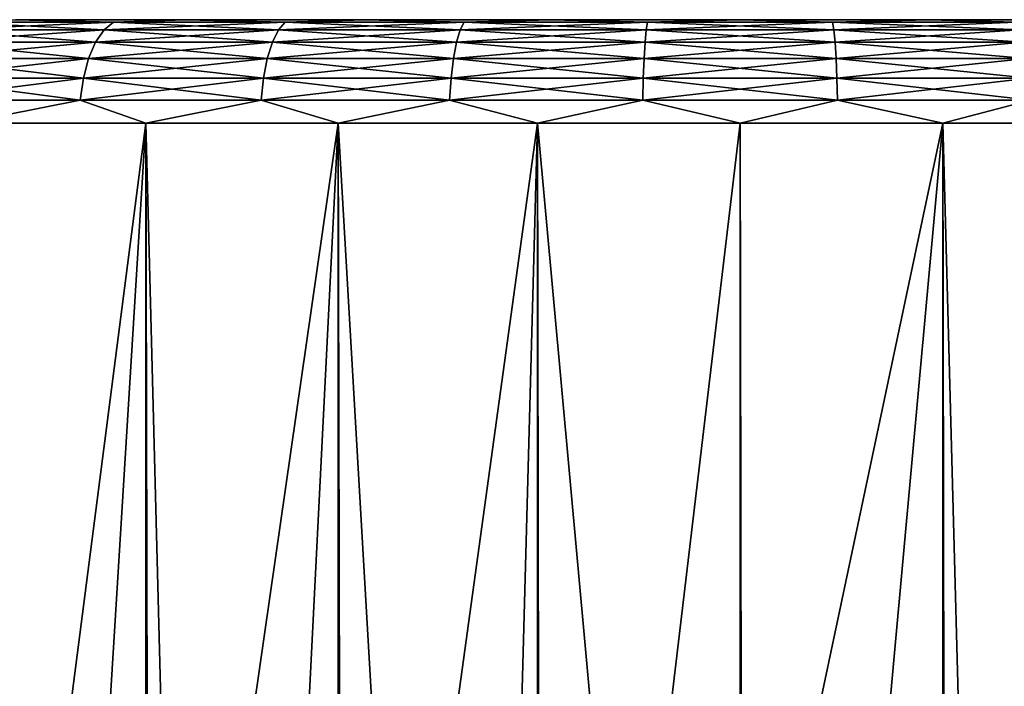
# Model space of a CAD drawing. Extents: x -265 to 265, y 0 to 1027.
# Tile 289 of 295: x 243.04 to 252.55, y 1013.56 to 1020. Entities that reach past the tile are written whole.
import ezdxf

# ---------------------------------------------------------------- set-up
doc = ezdxf.new("R2010")
doc.units = 0
doc.header["$LTSCALE"] = 41.718519
for name, color, linetype in [('102', 7, 'CONTINUOUS'), ('103', 7, 'CONTINUOUS'), ('104', 7, 'CONTINUOUS'), ('107', 7, 'CONTINUOUS'), ('108', 7, 'CONTINUOUS')]:
    doc.layers.add(name, color=color, linetype=linetype)

msp = doc.modelspace()

# ---------------------------------------------------------------- linework, layer by layer
at = {"layer": '102', "color": 7, "linetype": 'CONTINUOUS'}
for points in [[(243, 1020, 12.1243), (244.6424, 1020, 12.9343), (243, 1020, -12.1243), (243, 1020, 12.1243)], [(243, 1020, -12.1243), (244.6424, 1020, 12.9343), (244.6424, 1020, -12.9343), (243, 1020, -12.1243)], [(244.6424, 1020, 12.9343), (246.3765, 1020, 13.523), (244.6424, 1020, -12.9343), (244.6424, 1020, 12.9343)], [(244.6424, 1020, -12.9343), (246.3765, 1020, 13.523), (246.3765, 1020, -13.523), (244.6424, 1020, -12.9343)], [(246.3765, 1020, 13.523), (248.1726, 1020, 13.8802), (246.3765, 1020, -13.523), (246.3765, 1020, 13.523)], [(246.3765, 1020, -13.523), (248.1726, 1020, 13.8802), (248.1726, 1020, -13.8802), (246.3765, 1020, -13.523)], [(248.1726, 1020, 13.8802), (250, 1020, 14), (248.1726, 1020, -13.8802), (248.1726, 1020, 13.8802)], [(248.1726, 1020, -13.8802), (250, 1020, 14), (250, 1020, -14), (248.1726, 1020, -13.8802)], [(250, 1020, 14), (251.8274, 1020, 13.8802), (250, 1020, -14), (250, 1020, 14)], [(250, 1020, -14), (251.8274, 1020, 13.8802), (251.8274, 1020, -13.8802), (250, 1020, -14)], [(251.8274, 1020, 13.8802), (253.6235, 1020, 13.523), (251.8274, 1020, -13.8802), (251.8274, 1020, 13.8802)], [(251.8274, 1020, -13.8802), (253.6235, 1020, 13.523), (253.6235, 1020, -13.523), (251.8274, 1020, -13.8802)]]:
    msp.add_3dface(points, dxfattribs=at)
at = {"layer": '103', "color": 7, "linetype": 'CONTINUOUS'}
for points in [[(242.5, 1, 12.9904), (244.2597, 1, 13.8582), (242.5, 1019, 12.9904), (242.5, 1, 12.9904)], [(242.5, 1019, 12.9904), (244.2597, 1, 13.8582), (244.2597, 1019, 13.8582), (242.5, 1019, 12.9904)], [(244.2597, 1, 13.8582), (246.1177, 1, 14.4889), (244.2597, 1019, 13.8582), (244.2597, 1, 13.8582)], [(244.2597, 1019, 13.8582), (246.1177, 1, 14.4889), (246.1177, 1019, 14.4889), (244.2597, 1019, 13.8582)], [(246.1177, 1, 14.4889), (248.0421, 1, 14.8717), (246.1177, 1019, 14.4889), (246.1177, 1, 14.4889)], [(246.1177, 1019, 14.4889), (248.0421, 1, 14.8717), (248.0421, 1019, 14.8717), (246.1177, 1019, 14.4889)], [(248.0421, 1, 14.8717), (250, 1, 15), (248.0421, 1019, 14.8717), (248.0421, 1, 14.8717)], [(248.0421, 1019, 14.8717), (250, 1, 15), (250, 1019, 15), (248.0421, 1019, 14.8717)], [(250, 1, 15), (251.9579, 1, 14.8717), (250, 1019, 15), (250, 1, 15)], [(250, 1019, 15), (251.9579, 1, 14.8717), (251.9579, 1019, 14.8717), (250, 1019, 15)], [(251.9579, 1, 14.8717), (253.8823, 1, 14.4889), (251.9579, 1019, 14.8717), (251.9579, 1, 14.8717)], [(251.9579, 1019, 14.8717), (253.8823, 1, 14.4889), (253.8823, 1019, 14.4889), (251.9579, 1019, 14.8717)]]:
    msp.add_3dface(points, dxfattribs=at)
at = {"layer": '104', "color": 7, "linetype": 'CONTINUOUS'}
for points in [[(242.5, 1019, -12.9904), (244.2597, 1019, -13.8582), (242.6263, 1006.379, -13.0625), (242.5, 1019, -12.9904)], [(242.6263, 1006.379, -13.0625), (244.2597, 1019, -13.8582), (243.5387, 1007.3016, -13.537), (242.6263, 1006.379, -13.0625)], [(243.5387, 1007.3016, -13.537), (244.2597, 1019, -13.8582), (244.5416, 1008.0789, -13.9716), (243.5387, 1007.3016, -13.537)], [(244.2597, 1019, -13.8582), (246.1177, 1019, -14.4889), (244.5416, 1008.0789, -13.9716), (244.2597, 1019, -13.8582)], [(244.5416, 1008.0789, -13.9716), (246.1177, 1019, -14.4889), (245.5991, 1008.7003, -14.3399), (244.5416, 1008.0789, -13.9716)], [(245.5991, 1008.7003, -14.3399), (246.1177, 1019, -14.4889), (246.6856, 1009.1694, -14.6292), (245.5991, 1008.7003, -14.3399)], [(246.1177, 1019, -14.4889), (248.0421, 1019, -14.8717), (246.6856, 1009.1694, -14.6292), (246.1177, 1019, -14.4889)], [(246.6856, 1009.1694, -14.6292), (248.0421, 1019, -14.8717), (247.7861, 1009.4953, -14.8357), (246.6856, 1009.1694, -14.6292)], [(247.7861, 1009.4953, -14.8357), (248.0421, 1019, -14.8717), (248.892, 1009.6868, -14.959), (247.7861, 1009.4953, -14.8357)], [(248.0421, 1019, -14.8717), (250, 1019, -15), (248.892, 1009.6868, -14.959), (248.0421, 1019, -14.8717)], [(248.892, 1009.6868, -14.959), (250, 1019, -15), (250, 1009.75, -15), (248.892, 1009.6868, -14.959)], [(250, 1019, -15), (251.9579, 1019, -14.8717), (250, 1009.75, -15), (250, 1019, -15)], [(250, 1009.75, -15), (251.9579, 1019, -14.8717), (251.108, 1009.6868, -14.959), (250, 1009.75, -15)], [(251.108, 1009.6868, -14.959), (251.9579, 1019, -14.8717), (252.2139, 1009.4953, -14.8357), (251.108, 1009.6868, -14.959)], [(251.9579, 1019, -14.8717), (253.8823, 1019, -14.4889), (252.2139, 1009.4953, -14.8357), (251.9579, 1019, -14.8717)], [(252.2139, 1009.4953, -14.8357), (253.8823, 1019, -14.4889), (253.3144, 1009.1694, -14.6292), (252.2139, 1009.4953, -14.8357)]]:
    msp.add_3dface(points, dxfattribs=at)
at = {"layer": '107', "color": 7, "linetype": 'CONTINUOUS'}
for points in [[(243.8547, 1019.9014, 13.0594), (242.3798, 1019.9752, 12.0075), (242.2664, 1019.9014, 12.1862), (243.8547, 1019.9014, 13.0594)], [(243.9448, 1019.9752, 12.8679), (243, 1020, 12.1243), (242.3798, 1019.9752, 12.0075), (243.9448, 1019.9752, 12.8679)], [(243.9448, 1019.9752, 12.8679), (242.3798, 1019.9752, 12.0075), (243.8547, 1019.9014, 13.0594), (243.9448, 1019.9752, 12.8679)], [(244.6424, 1020, 12.9343), (243, 1020, 12.1243), (243.9448, 1019.9752, 12.8679), (244.6424, 1020, 12.9343)], [(245.5399, 1019.9014, 13.7267), (243.9448, 1019.9752, 12.8679), (243.8547, 1019.9014, 13.0594), (245.5399, 1019.9014, 13.7267)], [(245.6053, 1019.9752, 13.5254), (244.6424, 1020, 12.9343), (243.9448, 1019.9752, 12.8679), (245.6053, 1019.9752, 13.5254)], [(245.6053, 1019.9752, 13.5254), (243.9448, 1019.9752, 12.8679), (245.5399, 1019.9014, 13.7267), (245.6053, 1019.9752, 13.5254)], [(246.3765, 1020, 13.523), (244.6424, 1020, 12.9343), (245.6053, 1019.9752, 13.5254), (246.3765, 1020, 13.523)], [(247.2955, 1019.9014, 14.1774), (245.6053, 1019.9752, 13.5254), (245.5399, 1019.9014, 13.7267), (247.2955, 1019.9014, 14.1774)], [(247.3352, 1019.9752, 13.9695), (246.3765, 1020, 13.523), (245.6053, 1019.9752, 13.5254), (247.3352, 1019.9752, 13.9695)], [(247.3352, 1019.9752, 13.9695), (245.6053, 1019.9752, 13.5254), (247.2955, 1019.9014, 14.1774), (247.3352, 1019.9752, 13.9695)], [(248.1726, 1020, 13.8802), (246.3765, 1020, 13.523), (247.3352, 1019.9752, 13.9695), (248.1726, 1020, 13.8802)], [(249.0937, 1019.9014, 14.4046), (247.3352, 1019.9752, 13.9695), (247.2955, 1019.9014, 14.1774), (249.0937, 1019.9014, 14.4046)], [(249.107, 1019.9752, 14.1934), (248.1726, 1020, 13.8802), (247.3352, 1019.9752, 13.9695), (249.107, 1019.9752, 14.1934)], [(249.107, 1019.9752, 14.1934), (247.3352, 1019.9752, 13.9695), (249.0937, 1019.9014, 14.4046), (249.107, 1019.9752, 14.1934)], [(250, 1020, 14), (248.1726, 1020, 13.8802), (249.107, 1019.9752, 14.1934), (250, 1020, 14)], [(250.9063, 1019.9014, 14.4046), (249.107, 1019.9752, 14.1934), (249.0937, 1019.9014, 14.4046), (250.9063, 1019.9014, 14.4046)], [(250.893, 1019.9752, 14.1934), (250, 1020, 14), (249.107, 1019.9752, 14.1934), (250.893, 1019.9752, 14.1934)], [(250.893, 1019.9752, 14.1934), (249.107, 1019.9752, 14.1934), (250.9063, 1019.9014, 14.4046), (250.893, 1019.9752, 14.1934)], [(251.8274, 1020, 13.8802), (250, 1020, 14), (250.893, 1019.9752, 14.1934), (251.8274, 1020, 13.8802)], [(252.6648, 1019.9752, 13.9695), (251.8274, 1020, 13.8802), (250.893, 1019.9752, 14.1934), (252.6648, 1019.9752, 13.9695)], [(252.6648, 1019.9752, 13.9695), (250.893, 1019.9752, 14.1934), (252.7045, 1019.9014, 14.1774), (252.6648, 1019.9752, 13.9695)], [(252.7045, 1019.9014, 14.1774), (250.893, 1019.9752, 14.1934), (250.9063, 1019.9014, 14.4046), (252.7045, 1019.9014, 14.1774)], [(253.6235, 1020, 13.523), (251.8274, 1020, 13.8802), (252.6648, 1019.9752, 13.9695), (253.6235, 1020, 13.523)], [(243.7738, 1019.7823, 13.2313), (242.2664, 1019.9014, 12.1862), (242.1646, 1019.7823, 12.3466), (243.7738, 1019.7823, 13.2313)], [(243.8547, 1019.9014, 13.0594), (242.2664, 1019.9014, 12.1862), (243.7738, 1019.7823, 13.2313), (243.8547, 1019.9014, 13.0594)], [(245.4813, 1019.7823, 13.9073), (243.8547, 1019.9014, 13.0594), (243.7738, 1019.7823, 13.2313), (245.4813, 1019.7823, 13.9073)], [(245.5399, 1019.9014, 13.7267), (243.8547, 1019.9014, 13.0594), (245.4813, 1019.7823, 13.9073), (245.5399, 1019.9014, 13.7267)], [(247.2599, 1019.7823, 14.364), (245.5399, 1019.9014, 13.7267), (245.4813, 1019.7823, 13.9073), (247.2599, 1019.7823, 14.364)], [(247.2955, 1019.9014, 14.1774), (245.5399, 1019.9014, 13.7267), (247.2599, 1019.7823, 14.364), (247.2955, 1019.9014, 14.1774)], [(249.0818, 1019.7823, 14.5941), (247.2955, 1019.9014, 14.1774), (247.2599, 1019.7823, 14.364), (249.0818, 1019.7823, 14.5941)], [(249.0937, 1019.9014, 14.4046), (247.2955, 1019.9014, 14.1774), (249.0818, 1019.7823, 14.5941), (249.0937, 1019.9014, 14.4046)], [(250.9182, 1019.7823, 14.5941), (249.0937, 1019.9014, 14.4046), (249.0818, 1019.7823, 14.5941), (250.9182, 1019.7823, 14.5941)], [(250.9063, 1019.9014, 14.4046), (249.0937, 1019.9014, 14.4046), (250.9182, 1019.7823, 14.5941), (250.9063, 1019.9014, 14.4046)], [(252.7045, 1019.9014, 14.1774), (250.9063, 1019.9014, 14.4046), (252.7401, 1019.7823, 14.364), (252.7045, 1019.9014, 14.1774)], [(252.7401, 1019.7823, 14.364), (250.9063, 1019.9014, 14.4046), (250.9182, 1019.7823, 14.5941), (252.7401, 1019.7823, 14.364)], [(243.7063, 1019.6238, 13.3747), (242.1646, 1019.7823, 12.3466), (242.0796, 1019.6238, 12.4805), (243.7063, 1019.6238, 13.3747)], [(243.7738, 1019.7823, 13.2313), (242.1646, 1019.7823, 12.3466), (243.7063, 1019.6238, 13.3747), (243.7738, 1019.7823, 13.2313)], [(245.4322, 1019.6238, 14.0581), (243.7738, 1019.7823, 13.2313), (243.7063, 1019.6238, 13.3747), (245.4322, 1019.6238, 14.0581)], [(245.4813, 1019.7823, 13.9073), (243.7738, 1019.7823, 13.2313), (245.4322, 1019.6238, 14.0581), (245.4813, 1019.7823, 13.9073)], [(247.2302, 1019.6238, 14.5197), (245.4813, 1019.7823, 13.9073), (245.4322, 1019.6238, 14.0581), (247.2302, 1019.6238, 14.5197)], [(247.2599, 1019.7823, 14.364), (245.4813, 1019.7823, 13.9073), (247.2302, 1019.6238, 14.5197), (247.2599, 1019.7823, 14.364)], [(249.0719, 1019.6238, 14.7524), (247.2599, 1019.7823, 14.364), (247.2302, 1019.6238, 14.5197), (249.0719, 1019.6238, 14.7524)], [(249.0818, 1019.7823, 14.5941), (247.2599, 1019.7823, 14.364), (249.0719, 1019.6238, 14.7524), (249.0818, 1019.7823, 14.5941)], [(250.9281, 1019.6238, 14.7524), (249.0818, 1019.7823, 14.5941), (249.0719, 1019.6238, 14.7524), (250.9281, 1019.6238, 14.7524)], [(250.9182, 1019.7823, 14.5941), (249.0818, 1019.7823, 14.5941), (250.9281, 1019.6238, 14.7524), (250.9182, 1019.7823, 14.5941)], [(252.7401, 1019.7823, 14.364), (250.9182, 1019.7823, 14.5941), (252.7698, 1019.6238, 14.5197), (252.7401, 1019.7823, 14.364)], [(252.7698, 1019.6238, 14.5197), (250.9182, 1019.7823, 14.5941), (250.9281, 1019.6238, 14.7524), (252.7698, 1019.6238, 14.5197)], [(243.6555, 1019.4341, 13.4827), (242.0796, 1019.6238, 12.4805), (242.0157, 1019.4341, 12.5812), (243.6555, 1019.4341, 13.4827)], [(243.7063, 1019.6238, 13.3747), (242.0796, 1019.6238, 12.4805), (243.6555, 1019.4341, 13.4827), (243.7063, 1019.6238, 13.3747)], [(245.3954, 1019.4341, 14.1716), (243.7063, 1019.6238, 13.3747), (243.6555, 1019.4341, 13.4827), (245.3954, 1019.4341, 14.1716)], [(245.4322, 1019.6238, 14.0581), (243.7063, 1019.6238, 13.3747), (245.3954, 1019.4341, 14.1716), (245.4322, 1019.6238, 14.0581)], [(247.2079, 1019.4341, 14.6369), (245.4322, 1019.6238, 14.0581), (245.3954, 1019.4341, 14.1716), (247.2079, 1019.4341, 14.6369)], [(247.2302, 1019.6238, 14.5197), (245.4322, 1019.6238, 14.0581), (247.2079, 1019.4341, 14.6369), (247.2302, 1019.6238, 14.5197)], [(249.0644, 1019.4341, 14.8715), (247.2302, 1019.6238, 14.5197), (247.2079, 1019.4341, 14.6369), (249.0644, 1019.4341, 14.8715)], [(249.0719, 1019.6238, 14.7524), (247.2302, 1019.6238, 14.5197), (249.0644, 1019.4341, 14.8715), (249.0719, 1019.6238, 14.7524)], [(250.9356, 1019.4341, 14.8715), (249.0719, 1019.6238, 14.7524), (249.0644, 1019.4341, 14.8715), (250.9356, 1019.4341, 14.8715)], [(250.9281, 1019.6238, 14.7524), (249.0719, 1019.6238, 14.7524), (250.9356, 1019.4341, 14.8715), (250.9281, 1019.6238, 14.7524)], [(252.7698, 1019.6238, 14.5197), (250.9281, 1019.6238, 14.7524), (252.7921, 1019.4341, 14.6369), (252.7698, 1019.6238, 14.5197)], [(252.7921, 1019.4341, 14.6369), (250.9281, 1019.6238, 14.7524), (250.9356, 1019.4341, 14.8715), (252.7921, 1019.4341, 14.6369)], [(243.624, 1019.2225, 13.5497), (242.0157, 1019.4341, 12.5812), (241.976, 1019.2225, 12.6437), (243.624, 1019.2225, 13.5497)], [(243.6555, 1019.4341, 13.4827), (242.0157, 1019.4341, 12.5812), (243.624, 1019.2225, 13.5497), (243.6555, 1019.4341, 13.4827)], [(245.3725, 1019.2225, 14.242), (243.6555, 1019.4341, 13.4827), (243.624, 1019.2225, 13.5497), (245.3725, 1019.2225, 14.242)], [(245.3954, 1019.4341, 14.1716), (243.6555, 1019.4341, 13.4827), (245.3725, 1019.2225, 14.242), (245.3954, 1019.4341, 14.1716)], [(247.194, 1019.2225, 14.7097), (245.3954, 1019.4341, 14.1716), (245.3725, 1019.2225, 14.242), (247.194, 1019.2225, 14.7097)], [(247.2079, 1019.4341, 14.6369), (245.3954, 1019.4341, 14.1716), (247.194, 1019.2225, 14.7097), (247.2079, 1019.4341, 14.6369)], [(249.0597, 1019.2225, 14.9454), (247.2079, 1019.4341, 14.6369), (247.194, 1019.2225, 14.7097), (249.0597, 1019.2225, 14.9454)], [(249.0644, 1019.4341, 14.8715), (247.2079, 1019.4341, 14.6369), (249.0597, 1019.2225, 14.9454), (249.0644, 1019.4341, 14.8715)], [(250.9403, 1019.2225, 14.9454), (249.0644, 1019.4341, 14.8715), (249.0597, 1019.2225, 14.9454), (250.9403, 1019.2225, 14.9454)], [(250.9356, 1019.4341, 14.8715), (249.0644, 1019.4341, 14.8715), (250.9403, 1019.2225, 14.9454), (250.9356, 1019.4341, 14.8715)], [(252.7921, 1019.4341, 14.6369), (250.9356, 1019.4341, 14.8715), (252.806, 1019.2225, 14.7097), (252.7921, 1019.4341, 14.6369)], [(252.806, 1019.2225, 14.7097), (250.9356, 1019.4341, 14.8715), (250.9403, 1019.2225, 14.9454), (252.806, 1019.2225, 14.7097)], [(242.5, 1019, 12.9904), (243.624, 1019.2225, 13.5497), (241.976, 1019.2225, 12.6437), (242.5, 1019, 12.9904)], [(242.5, 1019, 12.9904), (244.2597, 1019, 13.8582), (243.624, 1019.2225, 13.5497), (242.5, 1019, 12.9904)], [(244.2597, 1019, 13.8582), (245.3725, 1019.2225, 14.242), (243.624, 1019.2225, 13.5497), (244.2597, 1019, 13.8582)], [(244.2597, 1019, 13.8582), (246.1177, 1019, 14.4889), (245.3725, 1019.2225, 14.242), (244.2597, 1019, 13.8582)], [(246.1177, 1019, 14.4889), (247.194, 1019.2225, 14.7097), (245.3725, 1019.2225, 14.242), (246.1177, 1019, 14.4889)], [(246.1177, 1019, 14.4889), (248.0421, 1019, 14.8717), (247.194, 1019.2225, 14.7097), (246.1177, 1019, 14.4889)], [(248.0421, 1019, 14.8717), (249.0597, 1019.2225, 14.9454), (247.194, 1019.2225, 14.7097), (248.0421, 1019, 14.8717)], [(248.0421, 1019, 14.8717), (250, 1019, 15), (249.0597, 1019.2225, 14.9454), (248.0421, 1019, 14.8717)], [(250, 1019, 15), (250.9403, 1019.2225, 14.9454), (249.0597, 1019.2225, 14.9454), (250, 1019, 15)], [(250, 1019, 15), (251.9579, 1019, 14.8717), (250.9403, 1019.2225, 14.9454), (250, 1019, 15)], [(251.9579, 1019, 14.8717), (252.806, 1019.2225, 14.7097), (250.9403, 1019.2225, 14.9454), (251.9579, 1019, 14.8717)], [(251.9579, 1019, 14.8717), (253.8823, 1019, 14.4889), (252.806, 1019.2225, 14.7097), (251.9579, 1019, 14.8717)]]:
    msp.add_3dface(points, dxfattribs=at)
at = {"layer": '108', "color": 7, "linetype": 'CONTINUOUS'}
for points in [[(242.3798, 1019.9752, -12.0075), (243.9448, 1019.9752, -12.8679), (242.2664, 1019.9014, -12.1862), (242.3798, 1019.9752, -12.0075)], [(242.2664, 1019.9014, -12.1862), (243.9448, 1019.9752, -12.8679), (243.8547, 1019.9014, -13.0594), (242.2664, 1019.9014, -12.1862)], [(242.3798, 1019.9752, -12.0075), (243, 1020, -12.1243), (243.9448, 1019.9752, -12.8679), (242.3798, 1019.9752, -12.0075)], [(243, 1020, -12.1243), (244.6424, 1020, -12.9343), (243.9448, 1019.9752, -12.8679), (243, 1020, -12.1243)], [(243.9448, 1019.9752, -12.8679), (245.6053, 1019.9752, -13.5254), (243.8547, 1019.9014, -13.0594), (243.9448, 1019.9752, -12.8679)], [(243.8547, 1019.9014, -13.0594), (245.6053, 1019.9752, -13.5254), (245.5399, 1019.9014, -13.7267), (243.8547, 1019.9014, -13.0594)], [(243.9448, 1019.9752, -12.8679), (244.6424, 1020, -12.9343), (245.6053, 1019.9752, -13.5254), (243.9448, 1019.9752, -12.8679)], [(244.6424, 1020, -12.9343), (246.3765, 1020, -13.523), (245.6053, 1019.9752, -13.5254), (244.6424, 1020, -12.9343)], [(245.6053, 1019.9752, -13.5254), (247.3352, 1019.9752, -13.9695), (245.5399, 1019.9014, -13.7267), (245.6053, 1019.9752, -13.5254)], [(245.5399, 1019.9014, -13.7267), (247.3352, 1019.9752, -13.9695), (247.2955, 1019.9014, -14.1774), (245.5399, 1019.9014, -13.7267)], [(245.6053, 1019.9752, -13.5254), (246.3765, 1020, -13.523), (247.3352, 1019.9752, -13.9695), (245.6053, 1019.9752, -13.5254)], [(246.3765, 1020, -13.523), (248.1726, 1020, -13.8802), (247.3352, 1019.9752, -13.9695), (246.3765, 1020, -13.523)], [(247.3352, 1019.9752, -13.9695), (249.107, 1019.9752, -14.1934), (247.2955, 1019.9014, -14.1774), (247.3352, 1019.9752, -13.9695)], [(247.2955, 1019.9014, -14.1774), (249.107, 1019.9752, -14.1934), (249.0937, 1019.9014, -14.4046), (247.2955, 1019.9014, -14.1774)], [(247.3352, 1019.9752, -13.9695), (248.1726, 1020, -13.8802), (249.107, 1019.9752, -14.1934), (247.3352, 1019.9752, -13.9695)], [(248.1726, 1020, -13.8802), (250, 1020, -14), (249.107, 1019.9752, -14.1934), (248.1726, 1020, -13.8802)], [(249.107, 1019.9752, -14.1934), (250.893, 1019.9752, -14.1934), (249.0937, 1019.9014, -14.4046), (249.107, 1019.9752, -14.1934)], [(249.0937, 1019.9014, -14.4046), (250.893, 1019.9752, -14.1934), (250.9063, 1019.9014, -14.4046), (249.0937, 1019.9014, -14.4046)], [(249.107, 1019.9752, -14.1934), (250, 1020, -14), (250.893, 1019.9752, -14.1934), (249.107, 1019.9752, -14.1934)], [(250, 1020, -14), (251.8274, 1020, -13.8802), (250.893, 1019.9752, -14.1934), (250, 1020, -14)], [(250.893, 1019.9752, -14.1934), (251.8274, 1020, -13.8802), (252.6648, 1019.9752, -13.9695), (250.893, 1019.9752, -14.1934)], [(250.893, 1019.9752, -14.1934), (252.6648, 1019.9752, -13.9695), (250.9063, 1019.9014, -14.4046), (250.893, 1019.9752, -14.1934)], [(250.9063, 1019.9014, -14.4046), (252.6648, 1019.9752, -13.9695), (252.7045, 1019.9014, -14.1774), (250.9063, 1019.9014, -14.4046)], [(251.8274, 1020, -13.8802), (253.6235, 1020, -13.523), (252.6648, 1019.9752, -13.9695), (251.8274, 1020, -13.8802)], [(242.2664, 1019.9014, -12.1862), (243.8547, 1019.9014, -13.0594), (242.1646, 1019.7823, -12.3466), (242.2664, 1019.9014, -12.1862)], [(242.1646, 1019.7823, -12.3466), (243.8547, 1019.9014, -13.0594), (243.7738, 1019.7823, -13.2313), (242.1646, 1019.7823, -12.3466)], [(243.8547, 1019.9014, -13.0594), (245.5399, 1019.9014, -13.7267), (243.7738, 1019.7823, -13.2313), (243.8547, 1019.9014, -13.0594)], [(243.7738, 1019.7823, -13.2313), (245.5399, 1019.9014, -13.7267), (245.4813, 1019.7823, -13.9073), (243.7738, 1019.7823, -13.2313)], [(245.5399, 1019.9014, -13.7267), (247.2955, 1019.9014, -14.1774), (245.4813, 1019.7823, -13.9073), (245.5399, 1019.9014, -13.7267)], [(245.4813, 1019.7823, -13.9073), (247.2955, 1019.9014, -14.1774), (247.2599, 1019.7823, -14.364), (245.4813, 1019.7823, -13.9073)], [(247.2955, 1019.9014, -14.1774), (249.0937, 1019.9014, -14.4046), (247.2599, 1019.7823, -14.364), (247.2955, 1019.9014, -14.1774)], [(247.2599, 1019.7823, -14.364), (249.0937, 1019.9014, -14.4046), (249.0818, 1019.7823, -14.5941), (247.2599, 1019.7823, -14.364)], [(249.0937, 1019.9014, -14.4046), (250.9063, 1019.9014, -14.4046), (249.0818, 1019.7823, -14.5941), (249.0937, 1019.9014, -14.4046)], [(249.0818, 1019.7823, -14.5941), (250.9063, 1019.9014, -14.4046), (250.9182, 1019.7823, -14.5941), (249.0818, 1019.7823, -14.5941)], [(250.9063, 1019.9014, -14.4046), (252.7045, 1019.9014, -14.1774), (250.9182, 1019.7823, -14.5941), (250.9063, 1019.9014, -14.4046)], [(250.9182, 1019.7823, -14.5941), (252.7045, 1019.9014, -14.1774), (252.7401, 1019.7823, -14.364), (250.9182, 1019.7823, -14.5941)], [(242.1646, 1019.7823, -12.3466), (243.7738, 1019.7823, -13.2313), (242.0796, 1019.6238, -12.4805), (242.1646, 1019.7823, -12.3466)], [(242.0796, 1019.6238, -12.4805), (243.7738, 1019.7823, -13.2313), (243.7063, 1019.6238, -13.3747), (242.0796, 1019.6238, -12.4805)], [(243.7738, 1019.7823, -13.2313), (245.4813, 1019.7823, -13.9073), (243.7063, 1019.6238, -13.3747), (243.7738, 1019.7823, -13.2313)], [(243.7063, 1019.6238, -13.3747), (245.4813, 1019.7823, -13.9073), (245.4322, 1019.6238, -14.0581), (243.7063, 1019.6238, -13.3747)], [(245.4813, 1019.7823, -13.9073), (247.2599, 1019.7823, -14.364), (245.4322, 1019.6238, -14.0581), (245.4813, 1019.7823, -13.9073)], [(245.4322, 1019.6238, -14.0581), (247.2599, 1019.7823, -14.364), (247.2302, 1019.6238, -14.5197), (245.4322, 1019.6238, -14.0581)], [(247.2599, 1019.7823, -14.364), (249.0818, 1019.7823, -14.5941), (247.2302, 1019.6238, -14.5197), (247.2599, 1019.7823, -14.364)], [(247.2302, 1019.6238, -14.5197), (249.0818, 1019.7823, -14.5941), (249.0719, 1019.6238, -14.7524), (247.2302, 1019.6238, -14.5197)], [(249.0818, 1019.7823, -14.5941), (250.9182, 1019.7823, -14.5941), (249.0719, 1019.6238, -14.7524), (249.0818, 1019.7823, -14.5941)], [(249.0719, 1019.6238, -14.7524), (250.9182, 1019.7823, -14.5941), (250.9281, 1019.6238, -14.7524), (249.0719, 1019.6238, -14.7524)], [(250.9182, 1019.7823, -14.5941), (252.7401, 1019.7823, -14.364), (250.9281, 1019.6238, -14.7524), (250.9182, 1019.7823, -14.5941)], [(250.9281, 1019.6238, -14.7524), (252.7401, 1019.7823, -14.364), (252.7698, 1019.6238, -14.5197), (250.9281, 1019.6238, -14.7524)], [(242.0796, 1019.6238, -12.4805), (243.7063, 1019.6238, -13.3747), (242.0157, 1019.4341, -12.5812), (242.0796, 1019.6238, -12.4805)], [(242.0157, 1019.4341, -12.5812), (243.7063, 1019.6238, -13.3747), (243.6555, 1019.4341, -13.4827), (242.0157, 1019.4341, -12.5812)], [(243.7063, 1019.6238, -13.3747), (245.4322, 1019.6238, -14.0581), (243.6555, 1019.4341, -13.4827), (243.7063, 1019.6238, -13.3747)], [(243.6555, 1019.4341, -13.4827), (245.4322, 1019.6238, -14.0581), (245.3954, 1019.4341, -14.1716), (243.6555, 1019.4341, -13.4827)], [(245.4322, 1019.6238, -14.0581), (247.2302, 1019.6238, -14.5197), (245.3954, 1019.4341, -14.1716), (245.4322, 1019.6238, -14.0581)], [(245.3954, 1019.4341, -14.1716), (247.2302, 1019.6238, -14.5197), (247.2079, 1019.4341, -14.6369), (245.3954, 1019.4341, -14.1716)], [(247.2302, 1019.6238, -14.5197), (249.0719, 1019.6238, -14.7524), (247.2079, 1019.4341, -14.6369), (247.2302, 1019.6238, -14.5197)], [(247.2079, 1019.4341, -14.6369), (249.0719, 1019.6238, -14.7524), (249.0644, 1019.4341, -14.8715), (247.2079, 1019.4341, -14.6369)], [(249.0719, 1019.6238, -14.7524), (250.9281, 1019.6238, -14.7524), (249.0644, 1019.4341, -14.8715), (249.0719, 1019.6238, -14.7524)], [(249.0644, 1019.4341, -14.8715), (250.9281, 1019.6238, -14.7524), (250.9356, 1019.4341, -14.8715), (249.0644, 1019.4341, -14.8715)], [(250.9281, 1019.6238, -14.7524), (252.7698, 1019.6238, -14.5197), (250.9356, 1019.4341, -14.8715), (250.9281, 1019.6238, -14.7524)], [(250.9356, 1019.4341, -14.8715), (252.7698, 1019.6238, -14.5197), (252.7921, 1019.4341, -14.6369), (250.9356, 1019.4341, -14.8715)], [(242.0157, 1019.4341, -12.5812), (243.6555, 1019.4341, -13.4827), (241.976, 1019.2225, -12.6437), (242.0157, 1019.4341, -12.5812)], [(241.976, 1019.2225, -12.6437), (243.6555, 1019.4341, -13.4827), (243.624, 1019.2225, -13.5497), (241.976, 1019.2225, -12.6437)], [(243.6555, 1019.4341, -13.4827), (245.3954, 1019.4341, -14.1716), (243.624, 1019.2225, -13.5497), (243.6555, 1019.4341, -13.4827)], [(243.624, 1019.2225, -13.5497), (245.3954, 1019.4341, -14.1716), (245.3725, 1019.2225, -14.242), (243.624, 1019.2225, -13.5497)], [(245.3954, 1019.4341, -14.1716), (247.2079, 1019.4341, -14.6369), (245.3725, 1019.2225, -14.242), (245.3954, 1019.4341, -14.1716)], [(245.3725, 1019.2225, -14.242), (247.2079, 1019.4341, -14.6369), (247.194, 1019.2225, -14.7097), (245.3725, 1019.2225, -14.242)], [(247.2079, 1019.4341, -14.6369), (249.0644, 1019.4341, -14.8715), (247.194, 1019.2225, -14.7097), (247.2079, 1019.4341, -14.6369)], [(247.194, 1019.2225, -14.7097), (249.0644, 1019.4341, -14.8715), (249.0597, 1019.2225, -14.9454), (247.194, 1019.2225, -14.7097)], [(249.0644, 1019.4341, -14.8715), (250.9356, 1019.4341, -14.8715), (249.0597, 1019.2225, -14.9454), (249.0644, 1019.4341, -14.8715)], [(249.0597, 1019.2225, -14.9454), (250.9356, 1019.4341, -14.8715), (250.9403, 1019.2225, -14.9454), (249.0597, 1019.2225, -14.9454)], [(250.9356, 1019.4341, -14.8715), (252.7921, 1019.4341, -14.6369), (250.9403, 1019.2225, -14.9454), (250.9356, 1019.4341, -14.8715)], [(250.9403, 1019.2225, -14.9454), (252.7921, 1019.4341, -14.6369), (252.806, 1019.2225, -14.7097), (250.9403, 1019.2225, -14.9454)], [(242.5, 1019, -12.9904), (241.976, 1019.2225, -12.6437), (243.624, 1019.2225, -13.5497), (242.5, 1019, -12.9904)], [(244.2597, 1019, -13.8582), (242.5, 1019, -12.9904), (243.624, 1019.2225, -13.5497), (244.2597, 1019, -13.8582)], [(244.2597, 1019, -13.8582), (243.624, 1019.2225, -13.5497), (245.3725, 1019.2225, -14.242), (244.2597, 1019, -13.8582)], [(246.1177, 1019, -14.4889), (244.2597, 1019, -13.8582), (245.3725, 1019.2225, -14.242), (246.1177, 1019, -14.4889)], [(246.1177, 1019, -14.4889), (245.3725, 1019.2225, -14.242), (247.194, 1019.2225, -14.7097), (246.1177, 1019, -14.4889)], [(248.0421, 1019, -14.8717), (246.1177, 1019, -14.4889), (247.194, 1019.2225, -14.7097), (248.0421, 1019, -14.8717)], [(248.0421, 1019, -14.8717), (247.194, 1019.2225, -14.7097), (249.0597, 1019.2225, -14.9454), (248.0421, 1019, -14.8717)], [(250, 1019, -15), (248.0421, 1019, -14.8717), (249.0597, 1019.2225, -14.9454), (250, 1019, -15)], [(250, 1019, -15), (249.0597, 1019.2225, -14.9454), (250.9403, 1019.2225, -14.9454), (250, 1019, -15)], [(251.9579, 1019, -14.8717), (250, 1019, -15), (250.9403, 1019.2225, -14.9454), (251.9579, 1019, -14.8717)], [(251.9579, 1019, -14.8717), (250.9403, 1019.2225, -14.9454), (252.806, 1019.2225, -14.7097), (251.9579, 1019, -14.8717)], [(253.8823, 1019, -14.4889), (251.9579, 1019, -14.8717), (252.806, 1019.2225, -14.7097), (253.8823, 1019, -14.4889)]]:
    msp.add_3dface(points, dxfattribs=at)

doc.saveas('drawing.dxf')
